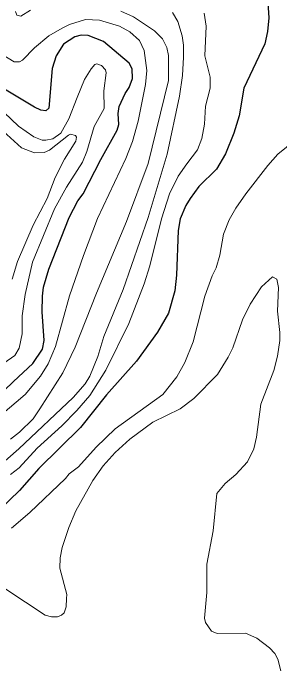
# Model space of a CAD drawing. Extents: x 294.2 to 320.3, y 7482.7 to 7510.7.
# Drawn here: x 311.639 to 312.401, y 7487.772 to 7489.651 of the extents above; entities that cross this region are included whole.
import ezdxf

# ---------------------------------------------------------------- set-up
doc = ezdxf.new("R2010")
doc.units = 0
doc.header["$LTSCALE"] = 0.032
doc.layers.add('1', color=7, linetype='Continuous', lineweight=25)
doc.layers.add('2', color=7, linetype='Continuous', lineweight=13)

msp = doc.modelspace()

# ---------------------------------------------------------------- linework, layer by layer
at = {"layer": '1'}
for points in [[(312.4266, 7489.9416), (312.3383, 7489.9374), (312.1947, 7489.9405), (312.1641, 7489.9342), (312.1594, 7489.9272), (312.1712, 7489.88), (312.1659, 7489.8564), (312.1519, 7489.8384), (312.1519, 7489.8282), (312.1574, 7489.8188), (312.1645, 7489.8125), (312.1755, 7489.8109), (312.2413, 7489.8134), (312.2856, 7489.8107), (312.313, 7489.7928), (312.3258, 7489.7756), (312.336, 7489.7488), (312.3596, 7489.7068), (312.3667, 7489.6809), (312.3698, 7489.6376), (312.3659, 7489.5991)], [(312.3659, 7489.5991), (312.3575, 7489.5637), (312.2981, 7489.4371), (312.2849, 7489.358), (312.2696, 7489.3082), (312.2459, 7489.2495), (312.2195, 7489.2052)], [(311.5065, 7488.4711), (311.6395, 7488.5991), (311.6946, 7488.6497), (311.7224, 7488.6914), (311.7278, 7488.7162), (311.7219, 7488.7973), (311.7227, 7488.8423), (311.7258, 7488.8687), (311.7406, 7488.9199), (311.7989, 7489.0673), (311.8238, 7489.1153), (311.8385, 7489.1347), (311.889, 7489.2329), (311.9363, 7489.3165), (311.941, 7489.3328), (311.9386, 7489.3646), (311.9417, 7489.384), (311.9591, 7489.4212), (311.9707, 7489.4383), (311.9793, 7489.4646), (311.9785, 7489.4918), (311.9707, 7489.5081), (311.8967, 7489.5701), (311.8532, 7489.5871), (311.8329, 7489.5879), (311.815, 7489.5834), (311.783, 7489.5624), (311.762, 7489.5292), (311.7505, 7489.4934), (311.7403, 7489.3797), (311.7326, 7489.3721), (311.718, 7489.374), (311.7001, 7489.3823), (311.6145, 7489.434)], [(312.2195, 7489.2052), (312.1691, 7489.1557), (312.145, 7489.1211), (312.1323, 7489.102), (312.1164, 7489.0631), (312.1106, 7489.0299), (312.1055, 7488.9022), (312.1004, 7488.8575), (312.0825, 7488.7936), (312.0513, 7488.7393), (311.9915, 7488.6568), (311.9053, 7488.5609), (311.8316, 7488.4673), (311.712, 7488.3501), (311.6569, 7488.2872), (311.6002, 7488.2329)]]:
    msp.add_lwpolyline(points, dxfattribs=at)
at = {"layer": '2'}
for points in [[(312.094, 7489.653), (312.1093, 7489.6275), (312.1214, 7489.5866), (312.1253, 7489.5598), (312.1253, 7489.5253), (312.1227, 7489.473), (312.1138, 7489.4142), (312.0787, 7489.2482), (312.0244, 7489.0669), (311.9765, 7488.9303), (311.9529, 7488.8613), (311.8974, 7488.7272), (311.8808, 7488.6698), (311.8578, 7488.6136), (311.8443, 7488.5918), (311.8105, 7488.5529), (311.6547, 7488.4061), (311.5519, 7488.3167)], [(312.1847, 7489.6511), (312.1904, 7489.6134), (312.1866, 7489.5292), (312.2013, 7489.4679), (312.2019, 7489.4372), (312.1885, 7489.3849), (312.1853, 7489.3338), (312.1776, 7489.2929), (312.1655, 7489.261), (312.1349, 7489.2207), (312.1099, 7489.1857), (312.0857, 7489.1346), (312.0627, 7489.0631), (312.0289, 7488.929), (312.0129, 7488.8779), (311.9695, 7488.7643), (311.9031, 7488.6315), (311.8578, 7488.5587), (311.8207, 7488.5159), (311.778, 7488.4724), (311.7074, 7488.4086), (311.6558, 7488.3518), (311.6311, 7488.3326)], [(311.6886, 7489.6594), (311.6611, 7489.6428), (311.6496, 7489.6453), (311.6451, 7489.6556)], [(312.0423, 7489.6006), (311.9823, 7489.6409), (311.9465, 7489.6568)], [(311.603, 7488.5012), (311.6732, 7488.5612), (311.7173, 7488.6136), (311.739, 7488.6493), (311.76, 7488.6991), (311.7996, 7488.8434), (311.8399, 7488.9584), (311.8801, 7489.0643), (311.9605, 7489.2355), (311.9797, 7489.284), (311.9963, 7489.3427), (312.0167, 7489.4474), (312.0205, 7489.487), (312.0129, 7489.5445), (311.9995, 7489.5732), (311.972, 7489.5981), (311.9427, 7489.6141), (311.8852, 7489.6307), (311.8456, 7489.6325), (311.7997, 7489.6185), (311.7792, 7489.6083), (311.7409, 7489.586), (311.6994, 7489.5515), (311.6656, 7489.517), (311.6567, 7489.5119), (311.6419, 7489.5119), (311.5941, 7489.5406)], [(311.9631, 7489.0554), (312.0244, 7489.2214), (312.0831, 7489.4589), (312.0831, 7489.5304), (312.078, 7489.5534), (312.0653, 7489.5777), (312.0423, 7489.6006)], [(311.6132, 7489.367), (311.6541, 7489.328), (311.6981, 7489.2974), (311.7218, 7489.2878), (311.732, 7489.2878), (311.7524, 7489.2923), (311.7747, 7489.3082), (311.7978, 7489.3491), (311.8213, 7489.4104), (311.8424, 7489.4615), (311.8616, 7489.4921), (311.8718, 7489.5042), (311.8782, 7489.5061), (311.8916, 7489.5017), (311.9025, 7489.4895), (311.9043, 7489.4806), (311.898, 7489.4296)], [(311.898, 7489.4296), (311.8986, 7489.3785), (311.8705, 7489.3274), (311.8494, 7489.2559), (311.8367, 7489.2252), (311.7914, 7489.1537), (311.7569, 7489.0924)], [(311.6362, 7488.8907), (311.6509, 7488.9418), (311.6956, 7489.0452), (311.7358, 7489.1218), (311.7588, 7489.1818), (311.7856, 7489.2342), (311.8182, 7489.2853), (311.8195, 7489.2967), (311.8169, 7489.3012), (311.8022, 7489.305), (311.7965, 7489.3025), (311.7422, 7489.2597), (311.7269, 7489.2527), (311.7001, 7489.252), (311.663, 7489.2661), (311.5992, 7489.3235)], [(311.6337, 7488.18), (311.6867, 7488.2241), (311.7886, 7488.3212), (311.7984, 7488.3345), (311.8253, 7488.3551), (311.8756, 7488.4112), (311.9305, 7488.4635), (312.0665, 7488.5618), (312.1068, 7488.6116), (312.1291, 7488.6532), (312.1533, 7488.7119), (312.1866, 7488.8422), (312.2077, 7488.9009), (312.2192, 7488.9239), (312.2294, 7488.9596), (312.2396, 7489.0197), (312.2562, 7489.0605), (312.2753, 7489.0937), (312.3034, 7489.1346), (312.3666, 7489.2156), (312.3954, 7489.2482), (312.4643, 7489.3044)], [(311.7569, 7489.0924), (311.6943, 7488.9392), (311.6732, 7488.8473), (311.6643, 7488.786), (311.6643, 7488.7349), (311.656, 7488.694), (311.6432, 7488.6729), (311.5577, 7488.6135), (311.5021, 7488.5453), (311.4849, 7488.5414), (311.4868, 7488.5682), (311.4804, 7488.5733), (311.4485, 7488.5695), (311.3949, 7488.5701), (311.3438, 7488.5746), (311.3093, 7488.5721), (311.287, 7488.5619), (311.2621, 7488.5395), (311.2065, 7488.4737)], [(311.6312, 7488.4343), (311.657, 7488.4537), (311.6962, 7488.4922), (311.7154, 7488.5204), (311.7805, 7488.6238), (311.8162, 7488.6966), (311.8769, 7488.8511), (311.9631, 7489.0554)], [(312.1885, 7487.91), (312.1853, 7487.9227), (312.1917, 7487.9955), (312.1917, 7488.0773), (312.2102, 7488.1718), (312.2204, 7488.2784), (312.2447, 7488.3077), (312.2753, 7488.3326), (312.3079, 7488.369), (312.3264, 7488.4067), (312.3341, 7488.4399), (312.3468, 7488.5344), (312.3832, 7488.6302), (312.3941, 7488.671), (312.4005, 7488.7157), (312.4005, 7488.7387), (312.3941, 7488.8), (312.3966, 7488.8677), (312.3922, 7488.8913), (312.3794, 7488.8977), (312.3487, 7488.8689), (312.3162, 7488.8198), (312.2945, 7488.7745), (312.2664, 7488.6953), (312.2536, 7488.6685), (312.223, 7488.6187), (312.1553, 7488.5503), (312.1164, 7488.521), (312.0378, 7488.4827), (311.9721, 7488.4342), (311.9305, 7488.3959), (311.8961, 7488.3582), (311.8667, 7488.316), (311.8175, 7488.2292), (311.7978, 7488.182), (311.7792, 7488.1245), (311.7728, 7488.0951), (311.7722, 7488.0658), (311.792, 7487.9904), (311.7914, 7487.9789), (311.7907, 7487.9547), (311.7843, 7487.9374), (311.7773, 7487.931), (311.7652, 7487.9265), (311.7486, 7487.9265), (311.7307, 7487.931), (311.6177, 7488.0057)], [(312.3864, 7487.8219), (312.3717, 7487.8378), (312.3353, 7487.8652), (312.3028, 7487.88), (312.2217, 7487.8787), (312.2051, 7487.8857), (312.1885, 7487.91)], [(312.4036, 7487.7721), (312.3947, 7487.8053), (312.3864, 7487.8219)]]:
    msp.add_lwpolyline(points, dxfattribs=at)

doc.saveas('drawing.dxf')
